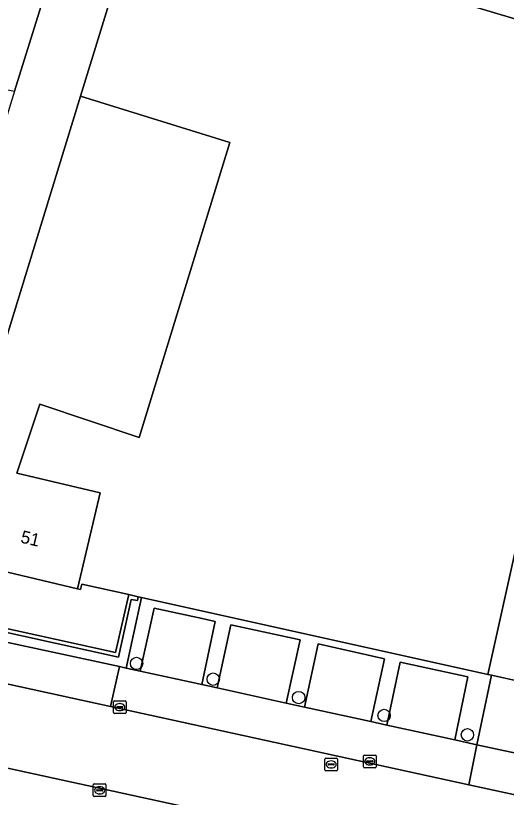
# Model space of a CAD drawing. Extents: x 163008 to 163854, y 382777 to 383982.
# Drawn here: x 163186.6 to 163225.4, y 382876.9 to 382938.6 of the extents above; entities that cross this region are included whole.
import ezdxf

# ---------------------------------------------------------------- set-up
doc = ezdxf.new("R2010")
doc.units = 0
for name, color, linetype in [('IMGEO_Boom', 7, 'Continuous'), ('IMGEO_Erf', 7, 'Continuous'), ('IMGEO_Kolk', 7, 'Continuous'), ('IMGEO_Muur', 7, 'Continuous'), ('IMGEO_Pand', 7, 'Continuous'), ('IMGEO_Pand_nummerreeks', 7, 'Continuous'), ('IMGEO_Parkeervlak_open', 7, 'Continuous'), ('IMGEO_Rijbaan_lokaal_open', 7, 'Continuous'), ('IMGEO_Rioolput', 7, 'Continuous'), ('IMGEO_Voetpad_open', 7, 'Continuous')]:
    doc.layers.add(name, color=color, linetype=linetype)

msp = doc.modelspace()

# ---------------------------------------------------------------- linework, layer by layer
at = {"layer": 'IMGEO_Boom'}
for centre in [(163196.149, 382887.439), (163202.204, 382886.201), (163208.958, 382884.743), (163215.704, 382883.335), (163222.286, 382881.804)]:
    msp.add_circle(centre, 0.489, dxfattribs=at)
at = {"layer": 'IMGEO_Erf'}
msp.add_lwpolyline([(163189.89, 382943.543), (163186.494, 382932.635), (163179.775, 382910.77), (163180.224, 382910.629), (163184.639, 382909.241), (163191.708, 382932.235), (163196.319, 382947.232)], dxfattribs=at)
for points in [[(163191.834, 382893.704), (163191.731, 382893.27), (163191.481, 382893.329), (163182.597, 382895.43), (163184.251, 382902.428), (163182.692, 382902.907), (163184.549, 382908.946), (163180.415, 382910.249), (163175.746, 382895.11), (163176.241, 382894.225), (163180.835, 382896.761), (163181.546, 382895.29), (163176.888, 382892.979), (163177.377, 382892.068), (163194.485, 382888.3), (163195.53, 382892.882)], [(163229.114, 382910.023), (163223.9, 382886.575), (163224.179, 382886.513), (163228.707, 382885.506), (163228.901, 382885.463), (163234.048, 382908.941)]]:
    msp.add_lwpolyline(points, close=True, dxfattribs=at)
at = {"layer": 'IMGEO_Kolk'}
for p, q in [((163194.329, 382883.566), (163194.329, 382884.418)), ((163194.404, 382884.492), (163195.256, 382884.492)), ((163194.817, 382884.272), (163194.842, 382884.272)), ((163195.33, 382884.418), (163195.33, 382883.566)), ((163194.588, 382883.986), (163194.588, 382883.998)), ((163195.026, 382883.949), (163194.628, 382883.949)), ((163194.631, 382884.035), (163195.029, 382884.035)), ((163194.84, 382883.712), (163194.815, 382883.712)), ((163195.072, 382883.998), (163195.072, 382883.986)), ((163195.256, 382883.492), (163194.404, 382883.492)), ((163214.072, 382879.279), (163214.072, 382880.131)), ((163214.147, 382880.205), (163214.999, 382880.205)), ((163214.56, 382879.985), (163214.585, 382879.985)), ((163215.073, 382880.131), (163215.073, 382879.279)), ((163214.331, 382879.699), (163214.331, 382879.711)), ((163214.769, 382879.662), (163214.371, 382879.662)), ((163214.374, 382879.748), (163214.772, 382879.748)), ((163214.583, 382879.425), (163214.558, 382879.425)), ((163214.815, 382879.711), (163214.815, 382879.699)), ((163214.999, 382879.205), (163214.147, 382879.205)), ((163192.73, 382876.999), (163192.73, 382877.851)), ((163192.805, 382877.925), (163193.657, 382877.925)), ((163192.989, 382877.419), (163192.989, 382877.431)), ((163193.032, 382877.468), (163193.43, 382877.468)), ((163193.218, 382877.705), (163193.243, 382877.705)), ((163193.473, 382877.431), (163193.473, 382877.419)), ((163193.731, 382877.851), (163193.731, 382876.999)), ((163193.657, 382876.925), (163192.805, 382876.925)), ((163193.427, 382877.382), (163193.029, 382877.382)), ((163193.241, 382877.145), (163193.216, 382877.145))]:
    msp.add_line(p, q, dxfattribs=at)
for points in [[(163194.329, 382883.566), (163194.329, 382884.418)], [(163194.404, 382884.492), (163195.256, 382884.492)], [(163195.33, 382884.418), (163195.33, 382883.566)], [(163195.256, 382883.492), (163194.404, 382883.492)], [(163214.072, 382879.279), (163214.072, 382880.131)], [(163214.147, 382880.205), (163214.999, 382880.205)], [(163215.073, 382880.131), (163215.073, 382879.279)], [(163214.999, 382879.205), (163214.147, 382879.205)], [(163192.73, 382876.999), (163192.73, 382877.851)], [(163192.805, 382877.925), (163193.657, 382877.925)], [(163193.731, 382877.851), (163193.731, 382876.999)], [(163193.657, 382876.925), (163192.805, 382876.925)]]:
    msp.add_lwpolyline(points, dxfattribs=at)
for centre, radius, start, end in [((163194.406, 382884.416), 0.0765, 91.55205, 178.44795), ((163194.406, 382884.416), 0.0765, 91.55205, 178.44795), ((163195.254, 382884.416), 0.0765, 1.55205, 88.44795), ((163195.254, 382884.416), 0.0765, 1.55205, 88.44795), ((163194.628, 382883.995), 0.0403, 85.87752, 175.75265), ((163194.625, 382883.985), 0.0366, 178.93798, 274.71019), ((163195.029, 382883.992), 0.043, 264.86636, 352.45326), ((163195.033, 382883.997), 0.0386, 1.73085, 96.63898), ((163194.406, 382883.568), 0.0765, 181.55205, 268.44795), ((163194.406, 382883.568), 0.0765, 181.55205, 268.44795), ((163195.254, 382883.568), 0.0765, 271.55205, 358.44795), ((163195.254, 382883.568), 0.0765, 271.55205, 358.44795), ((163214.149, 382880.129), 0.0765, 91.55205, 178.44795), ((163214.149, 382880.129), 0.0765, 91.55205, 178.44795), ((163214.997, 382880.129), 0.0765, 1.55205, 88.44795), ((163214.997, 382880.129), 0.0765, 1.55205, 88.44795), ((163214.149, 382879.281), 0.0765, 181.55205, 268.44795), ((163214.149, 382879.281), 0.0765, 181.55205, 268.44795), ((163214.371, 382879.708), 0.0403, 85.87752, 175.75265), ((163214.368, 382879.698), 0.0366, 178.93798, 274.71019), ((163214.772, 382879.705), 0.043, 264.86636, 352.45326), ((163214.776, 382879.71), 0.0386, 1.73085, 96.63898), ((163214.997, 382879.281), 0.0765, 271.55205, 358.44795), ((163214.997, 382879.281), 0.0765, 271.55205, 358.44795), ((163192.807, 382877.849), 0.0765, 91.55205, 178.44795), ((163192.807, 382877.849), 0.0765, 91.55205, 178.44795), ((163193.029, 382877.428), 0.0403, 85.87752, 175.75265), ((163193.026, 382877.418), 0.0366, 178.93798, 274.71019), ((163193.43, 382877.425), 0.043, 264.86636, 352.45326), ((163193.434, 382877.43), 0.0386, 1.73085, 96.63898), ((163193.655, 382877.849), 0.0765, 1.55205, 88.44795), ((163193.655, 382877.849), 0.0765, 1.55205, 88.44795), ((163192.807, 382877.001), 0.0765, 181.55205, 268.44795), ((163192.807, 382877.001), 0.0765, 181.55205, 268.44795), ((163193.655, 382877.001), 0.0765, 271.55205, 358.44795), ((163193.655, 382877.001), 0.0765, 271.55205, 358.44795)]:
    msp.add_arc(centre, radius, start, end, dxfattribs=at)
for centre, major_axis, ratio, start_param, end_param in [((163194.816, 382883.992), (-0.387, 0.002), 0.722429, 4.712389, 7.853982), ((163194.841, 382883.992), (-0.39, 0.002), 0.717154, 1.570796, 4.712389), ((163214.559, 382879.705), (-0.387, 0.002), 0.722429, 4.712389, 7.853982), ((163214.584, 382879.705), (-0.39, 0.002), 0.717154, 1.570796, 4.712389), ((163193.217, 382877.425), (-0.387, 0.002), 0.722429, 4.712389, 7.853982), ((163193.242, 382877.425), (-0.39, 0.002), 0.717154, 1.570796, 4.712389)]:
    msp.add_ellipse(centre, major_axis=major_axis, ratio=ratio, start_param=start_param, end_param=end_param, dxfattribs=at)
at = {"layer": 'IMGEO_Muur'}
msp.add_lwpolyline([(163177.18, 382891.801), (163194.729, 382887.928), (163195.714, 382892.5), (163196.215, 382892.407), (163196.287, 382892.714), (163195.53, 382892.882), (163194.485, 382888.3), (163177.377, 382892.068), (163176.888, 382892.979), (163176.623, 382892.851)], close=True, dxfattribs=at)
at = {"layer": 'IMGEO_Pand'}
for points in [[(163239.619, 382934.325), (163249.516, 382931.894), (163255.734, 382961.33), (163243.176, 382964.14), (163239.897, 382948.57), (163215.335, 382953.925), (163210.45, 382954.99), (163208.003, 382943.747), (163239.465, 382934.363)], [(163239.619, 382934.325), (163239.465, 382934.363), (163208.003, 382943.747), (163202.115, 382945.503), (163196.319, 382947.232), (163191.708, 382932.235), (163203.53, 382928.6), (163196.362, 382905.287), (163188.507, 382907.928), (163186.696, 382902.466), (163193.274, 382900.911), (163191.481, 382893.329), (163191.731, 382893.27), (163191.834, 382893.704), (163195.53, 382892.882), (163196.287, 382892.714), (163196.54, 382892.658), (163223.9, 382886.575), (163229.114, 382910.023), (163234.048, 382908.941), (163235.004, 382913.346), (163236.225, 382918.854)], [(163191.708, 382932.235), (163184.639, 382909.241), (163184.549, 382908.946), (163182.692, 382902.907), (163184.251, 382902.428), (163182.597, 382895.43), (163191.481, 382893.329), (163193.274, 382900.911), (163186.696, 382902.466), (163188.507, 382907.928), (163196.362, 382905.287), (163203.53, 382928.6)]]:
    msp.add_lwpolyline(points, close=True, dxfattribs=at)
at = {"layer": 'IMGEO_Parkeervlak_open'}
for points in [[(163181.114, 382942.792), (163179.397, 382934.062), (163186.494, 382932.635), (163189.89, 382943.543), (163192.118, 382950.793), (163189.037, 382951.701), (163192.347, 382962.935), (163192.507, 382963.515), (163185.544, 382964.474)], [(163254.212, 382864.287), (163177.011, 382881.11)]]:
    msp.add_lwpolyline(points, dxfattribs=at)
for points in [[(163201.299, 382885.77), (163202.371, 382890.757), (163201.333, 382890.984), (163197.528, 382891.81), (163196.441, 382886.831)], [(163176.523, 382891.122), (163175.871, 382888.025), (163194.101, 382884.044), (163194.79, 382887.191)], [(163207.962, 382884.315), (163209.071, 382889.306), (163203.602, 382890.492), (163202.528, 382885.502)], [(163214.651, 382882.854), (163215.738, 382887.804), (163210.493, 382888.991), (163209.406, 382883.999)], [(163221.288, 382881.404), (163222.32, 382886.384), (163216.987, 382887.542), (163215.919, 382882.577)]]:
    msp.add_lwpolyline(points, close=True, dxfattribs=at)
at = {"layer": 'IMGEO_Rijbaan_lokaal_open'}
for points in [[(163261.344, 382869.304), (163257.497, 382870.203), (163256.125, 382870.502), (163243.96, 382873.158), (163236.089, 382874.877), (163226.896, 382876.884), (163222.402, 382877.865), (163194.101, 382884.044), (163175.871, 382888.025)], [(163175.924, 382881.36), (163177.011, 382881.11), (163254.212, 382864.287), (163261.222, 382862.733)]]:
    msp.add_lwpolyline(points, dxfattribs=at)
at = {"layer": 'IMGEO_Rioolput'}
for p, q in [((163211.023, 382879.038), (163211.023, 382879.89)), ((163211.098, 382879.964), (163211.95, 382879.964)), ((163212.024, 382879.89), (163212.024, 382879.038)), ((163211.282, 382879.458), (163211.282, 382879.47)), ((163211.72, 382879.421), (163211.322, 382879.421)), ((163211.325, 382879.507), (163211.723, 382879.507)), ((163211.511, 382879.744), (163211.536, 382879.744)), ((163211.766, 382879.47), (163211.766, 382879.458)), ((163211.95, 382878.964), (163211.098, 382878.964)), ((163211.534, 382879.184), (163211.509, 382879.184))]:
    msp.add_line(p, q, dxfattribs=at)
for points in [[(163211.023, 382879.038), (163211.023, 382879.89)], [(163211.098, 382879.964), (163211.95, 382879.964)], [(163212.024, 382879.89), (163212.024, 382879.038)], [(163211.95, 382878.964), (163211.098, 382878.964)]]:
    msp.add_lwpolyline(points, dxfattribs=at)
for centre, radius, start, end in [((163211.1, 382879.888), 0.0765, 91.55205, 178.44795), ((163211.1, 382879.888), 0.0765, 91.55205, 178.44795), ((163211.948, 382879.888), 0.0765, 1.55205, 88.44795), ((163211.948, 382879.888), 0.0765, 1.55205, 88.44795), ((163211.322, 382879.467), 0.0403, 85.87752, 175.75265), ((163211.319, 382879.457), 0.0366, 178.93798, 274.71019), ((163211.723, 382879.464), 0.043, 264.86636, 352.45326), ((163211.727, 382879.469), 0.0386, 1.73085, 96.63898), ((163211.1, 382879.04), 0.0765, 181.55205, 268.44795), ((163211.1, 382879.04), 0.0765, 181.55205, 268.44795), ((163211.948, 382879.04), 0.0765, 271.55205, 358.44795), ((163211.948, 382879.04), 0.0765, 271.55205, 358.44795)]:
    msp.add_arc(centre, radius, start, end, dxfattribs=at)
for centre, major_axis, ratio, start_param, end_param in [((163211.51, 382879.464), (-0.387, 0.002), 0.722429, 4.712389, 7.853982), ((163211.535, 382879.464), (-0.39, 0.002), 0.717154, 1.570796, 4.712389)]:
    msp.add_ellipse(centre, major_axis=major_axis, ratio=ratio, start_param=start_param, end_param=end_param, dxfattribs=at)
at = {"layer": 'IMGEO_Voetpad_open'}
msp.add_lwpolyline([(163175.057, 382891.437), (163176.523, 382891.122), (163194.79, 382887.191), (163195.318, 382887.076), (163196.54, 382892.658), (163196.287, 382892.714), (163196.215, 382892.407), (163195.714, 382892.5), (163194.729, 382887.928), (163177.18, 382891.801), (163176.623, 382892.851)], dxfattribs=at)
for points in [[(163196.54, 382892.658), (163195.318, 382887.076), (163196.441, 382886.831), (163197.528, 382891.81), (163201.333, 382890.984), (163202.371, 382890.757), (163201.299, 382885.77), (163202.528, 382885.502), (163203.602, 382890.492), (163209.071, 382889.306), (163207.962, 382884.315), (163209.406, 382883.999), (163210.493, 382888.991), (163215.738, 382887.804), (163214.651, 382882.854), (163215.919, 382882.577), (163216.987, 382887.542), (163222.32, 382886.384), (163221.288, 382881.404), (163223.042, 382881.021), (163224.179, 382886.513), (163223.9, 382886.575)], [(163194.79, 382887.191), (163194.101, 382884.044), (163222.402, 382877.865), (163223.042, 382881.021), (163221.288, 382881.404), (163215.919, 382882.577), (163214.651, 382882.854), (163209.406, 382883.999), (163207.962, 382884.315), (163202.528, 382885.502), (163201.299, 382885.77), (163196.441, 382886.831), (163195.318, 382887.076)], [(163224.179, 382886.513), (163223.042, 382881.021), (163227.584, 382880.029), (163228.596, 382884.932), (163228.707, 382885.506)], [(163226.896, 382876.884), (163227.584, 382880.029), (163223.042, 382881.021), (163222.402, 382877.865)]]:
    msp.add_lwpolyline(points, close=True, dxfattribs=at)

# ---------------------------------------------------------------- texts
at = {"layer": 'IMGEO_Pand_nummerreeks'}
msp.add_text('51', height=1, rotation=346.69516, dxfattribs=at).set_placement((163186.925, 382896.997))

doc.saveas('drawing.dxf')
